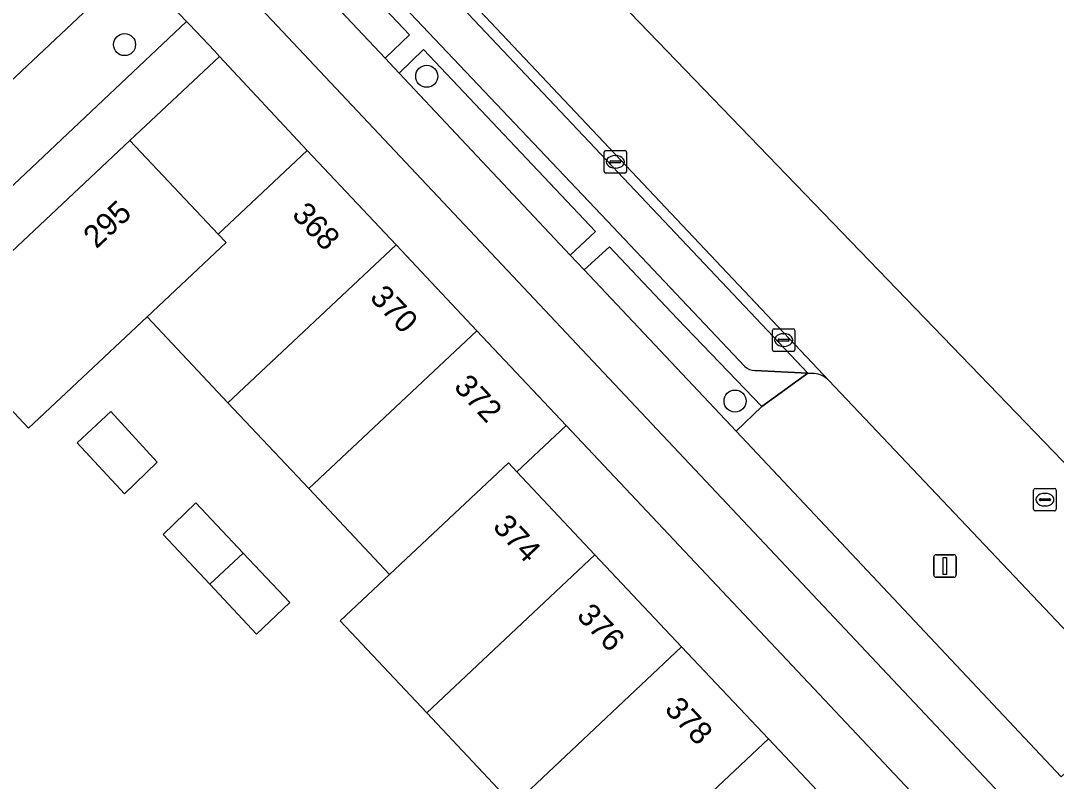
# Model space of a CAD drawing. Extents: x 162542 to 163147, y 380779 to 381521.
# Drawn here: x 162955.24 to 163001.13, y 381368.53 to 381402.23 of the extents above; entities that cross this region are included whole.
import ezdxf

# ---------------------------------------------------------------- set-up
doc = ezdxf.new("R2010")
doc.units = 0
for name, color, linetype in [('IMGEO_Berm_groen', 7, 'Continuous'), ('IMGEO_Berm_open', 7, 'Continuous'), ('IMGEO_Boom', 7, 'Continuous'), ('IMGEO_Erf', 7, 'Continuous'), ('IMGEO_Fietspad_gesloten', 7, 'Continuous'), ('IMGEO_Groenvoorziening', 7, 'Continuous'), ('IMGEO_Kolk', 7, 'Continuous'), ('IMGEO_Lichtmast', 7, 'Continuous'), ('IMGEO_Pand', 7, 'Continuous'), ('IMGEO_Pand_nummerreeks', 7, 'Continuous'), ('IMGEO_Parkeervlak_open', 7, 'Continuous'), ('IMGEO_Rijbaan_lokaal_gesloten', 7, 'Continuous'), ('IMGEO_Rijbaan_lokaal_open', 7, 'Continuous'), ('IMGEO_Rioolput', 7, 'Continuous'), ('IMGEO_Voetpad_open', 7, 'Continuous')]:
    doc.layers.add(name, color=color, linetype=linetype)

msp = doc.modelspace()

# ---------------------------------------------------------------- linework, layer by layer
at = {"layer": 'IMGEO_Berm_groen'}
for points in [[(162966.735, 381405.518), (162971.389, 381400.57), (162972.467, 381401.596), (162967.802, 381406.534)], [(162980.205, 381391.194), (162986.938, 381384.034), (162988.083, 381385.134), (162984.324, 381389.027), (162981.335, 381392.213)]]:
    msp.add_lwpolyline(points, close=True, dxfattribs=at)
at = {"layer": 'IMGEO_Berm_open'}
for points in [[(162981.223, 381393.359), (162967.597, 381407.742), (162966.037, 381406.271), (162966.735, 381405.518), (162967.802, 381406.534), (162972.467, 381401.596), (162971.389, 381400.57), (162972.014, 381399.906), (162973.089, 381400.959), (162980.715, 381392.888), (162979.592, 381391.847), (162980.205, 381391.194), (162981.335, 381392.213), (162984.324, 381389.027), (162988.083, 381385.134), (162990.12, 381386.604), (162987.769, 381386.727)], [(162987.332, 381386.91), (162981.223, 381393.359)]]:
    msp.add_lwpolyline(points, dxfattribs=at)
msp.add_arc((162987.773, 381387.351), 0.624, 224.9553, 269.6003, dxfattribs=at)
at = {"layer": 'IMGEO_Boom'}
for centre in [(162959.836, 381401.173), (162973.232, 381399.766), (162986.895, 381385.375)]:
    msp.add_circle(centre, 0.489, dxfattribs=at)
at = {"layer": 'IMGEO_Erf'}
for points in [[(162964.049, 381400.65), (162960.071, 381396.914), (162963.988, 381392.769), (162967.937, 381396.476)], [(162959.835, 381381.265), (162957.736, 381383.531), (162959.228, 381384.913), (162961.277, 381382.661)], [(162979.403, 381384.293), (162977.224, 381382.241), (162980.684, 381378.567), (162984.527, 381374.486), (162988.371, 381370.406), (162992.214, 381366.325), (162996.057, 381362.245), (162999.9, 381358.164), (163003.743, 381354.083), (163007.586, 381350.003), (163011.43, 381345.922), (163014.925, 381342.211), (163017.091, 381344.278)], [(162963.618, 381377.254), (162961.549, 381379.462), (162962.998, 381380.862), (162965.098, 381378.641), (162967.17, 381376.448), (162965.686, 381375.046)]]:
    msp.add_lwpolyline(points, close=True, dxfattribs=at)
msp.add_lwpolyline([(163003.983, 381338.909), (163000.14, 381342.989), (162996.484, 381346.871), (162993.944, 381344.479), (162990.08, 381348.581), (162992.619, 381350.974), (162992.453, 381351.15), (162988.61, 381355.231), (162984.767, 381359.312), (162980.924, 381363.392), (162977.08, 381367.473), (162973.237, 381371.553), (162969.394, 381375.634), (162971.576, 381377.683), (162967.998, 381381.493), (162964.421, 381385.303), (162960.843, 381389.113), (162955.58, 381384.17), (162951.325, 381388.701)], dxfattribs=at)
at = {"layer": 'IMGEO_Fietspad_gesloten'}
for points in [[(163001.343, 381368.717), (162986.938, 381384.034), (162980.205, 381391.194), (162979.592, 381391.847), (162972.014, 381399.906), (162971.389, 381400.57), (162966.735, 381405.518), (162966.037, 381406.271), (162956.091, 381417.005), (162952.639, 381420.664), (162952.016, 381421.325), (162944.429, 381429.366), (162943.811, 381430.021), (162937.221, 381437.006), (162936.606, 381437.658), (162929.498, 381445.191), (162928.874, 381445.853)], [(162964.015, 381404.795), (162964.692, 381404.043), (162999.586, 381366.961), (163029.021, 381335.741), (163031.061, 381333.507), (163031.58, 381332.883)]]:
    msp.add_lwpolyline(points, dxfattribs=at)
at = {"layer": 'IMGEO_Groenvoorziening'}
for points in [[(162962.582, 381402.201), (162960.24, 381404.678), (162943.864, 381389.281), (162946.196, 381386.74)], [(162972.014, 381399.906), (162979.592, 381391.847), (162980.715, 381392.888), (162973.089, 381400.959)]]:
    msp.add_lwpolyline(points, close=True, dxfattribs=at)
at = {"layer": 'IMGEO_Kolk'}
for p, q in [((162981.089, 381395.549), (162981.089, 381396.401)), ((162981.164, 381396.475), (162982.016, 381396.475)), ((162981.577, 381396.255), (162981.602, 381396.255)), ((162982.09, 381396.401), (162982.09, 381395.549)), ((162981.348, 381395.969), (162981.348, 381395.981)), ((162981.786, 381395.932), (162981.388, 381395.932)), ((162981.391, 381396.018), (162981.789, 381396.018)), ((162981.6, 381395.695), (162981.575, 381395.695)), ((162981.832, 381395.981), (162981.832, 381395.969)), ((162982.016, 381395.475), (162981.164, 381395.475)), ((162988.55, 381387.652), (162988.55, 381388.504)), ((162988.625, 381388.578), (162989.477, 381388.578)), ((162989.038, 381388.358), (162989.063, 381388.358)), ((162989.551, 381388.504), (162989.551, 381387.652)), ((162988.809, 381388.072), (162988.809, 381388.084)), ((162989.247, 381388.035), (162988.849, 381388.035)), ((162988.852, 381388.121), (162989.25, 381388.121)), ((162989.293, 381388.084), (162989.293, 381388.072)), ((162989.477, 381387.578), (162988.625, 381387.578)), ((162989.061, 381387.798), (162989.036, 381387.798))]:
    msp.add_line(p, q, dxfattribs=at)
for points in [[(162981.089, 381395.549), (162981.089, 381396.401)], [(162981.164, 381396.475), (162982.016, 381396.475)], [(162982.09, 381396.401), (162982.09, 381395.549)], [(162982.016, 381395.475), (162981.164, 381395.475)], [(162988.55, 381387.652), (162988.55, 381388.504)], [(162988.625, 381388.578), (162989.477, 381388.578)], [(162989.551, 381388.504), (162989.551, 381387.652)], [(162989.477, 381387.578), (162988.625, 381387.578)]]:
    msp.add_lwpolyline(points, dxfattribs=at)
for centre, radius, start, end in [((162981.166, 381396.399), 0.0765, 91.552, 178.448), ((162981.166, 381396.399), 0.0765, 91.552, 178.448), ((162982.014, 381396.399), 0.0765, 1.552, 88.448), ((162982.014, 381396.399), 0.0765, 1.552, 88.448), ((162981.388, 381395.978), 0.0403, 85.8775, 175.7526), ((162981.385, 381395.968), 0.0366, 178.938, 274.7102), ((162981.789, 381395.975), 0.043, 264.8664, 352.4533), ((162981.793, 381395.98), 0.0386, 1.7309, 96.639), ((162981.166, 381395.551), 0.0765, 181.552, 268.448), ((162981.166, 381395.551), 0.0765, 181.552, 268.448), ((162982.014, 381395.551), 0.0765, 271.552, 358.448), ((162982.014, 381395.551), 0.0765, 271.552, 358.448), ((162988.627, 381388.502), 0.0765, 91.552, 178.448), ((162988.627, 381388.502), 0.0765, 91.552, 178.448), ((162989.475, 381388.502), 0.0765, 1.552, 88.448), ((162989.475, 381388.502), 0.0765, 1.552, 88.448), ((162988.849, 381388.081), 0.0403, 85.8775, 175.7526), ((162988.846, 381388.071), 0.0366, 178.938, 274.7102), ((162989.25, 381388.078), 0.043, 264.8664, 352.4533), ((162989.254, 381388.083), 0.0386, 1.7309, 96.639), ((162988.627, 381387.654), 0.0765, 181.552, 268.448), ((162988.627, 381387.654), 0.0765, 181.552, 268.448), ((162989.475, 381387.654), 0.0765, 271.552, 358.448), ((162989.475, 381387.654), 0.0765, 271.552, 358.448)]:
    msp.add_arc(centre, radius, start, end, dxfattribs=at)
for centre, major_axis, ratio, start_param, end_param in [((162981.576, 381395.975), (-0.387, 0.002), 0.722429, 4.712389, 7.853982), ((162981.601, 381395.975), (-0.39, 0.002), 0.717154, 1.570796, 4.712389), ((162989.037, 381388.078), (-0.387, 0.002), 0.722429, 4.712389, 7.853982), ((162989.062, 381388.078), (-0.39, 0.002), 0.717154, 1.570796, 4.712389)]:
    msp.add_ellipse(centre, major_axis=major_axis, ratio=ratio, start_param=start_param, end_param=end_param, dxfattribs=at)
at = {"layer": 'IMGEO_Lichtmast'}
for p, q in [((162995.699, 381377.666), (162995.699, 381378.466)), ((162995.699, 381378.466), (162995.699, 381377.666)), ((162995.799, 381378.566), (162996.589, 381378.566)), ((162996.589, 381378.566), (162995.799, 381378.566)), ((162996.689, 381378.466), (162996.689, 381377.666)), ((162996.689, 381377.666), (162996.689, 381378.466)), ((162996.589, 381377.566), (162995.799, 381377.566)), ((162995.799, 381377.566), (162996.589, 381377.566))]:
    msp.add_line(p, q, dxfattribs=at)
msp.add_lwpolyline([(162996.119, 381378.441), (162996.269, 381378.441), (162996.269, 381377.691), (162996.119, 381377.691), (162996.119, 381378.441)], dxfattribs=at)
for centre, start, end in [((162995.799, 381378.466), 90, 180), ((162995.799, 381378.466), 90, 180), ((162996.589, 381378.466), 0, 90), ((162996.589, 381378.466), 360, 90), ((162995.799, 381377.666), 180, 270), ((162995.799, 381377.666), 180, 270), ((162996.589, 381377.666), 270, 0), ((162996.589, 381377.666), 270, 0)]:
    msp.add_arc(centre, 0.1, start, end, dxfattribs=at)
at = {"layer": 'IMGEO_Pand'}
for points in [[(162964.34, 381392.397), (162963.988, 381392.769), (162960.071, 381396.914), (162951.325, 381388.701), (162955.58, 381384.17), (162960.843, 381389.113)], [(162971.869, 381392.298), (162967.937, 381396.476), (162963.988, 381392.769), (162964.34, 381392.397), (162960.843, 381389.113), (162964.421, 381385.303)], [(162975.451, 381388.492), (162971.869, 381392.298), (162964.421, 381385.303), (162967.998, 381381.493)], [(162975.451, 381388.492), (162967.998, 381381.493), (162971.576, 381377.683), (162976.851, 381382.637), (162977.224, 381382.241), (162979.403, 381384.293)], [(162957.736, 381383.531), (162959.835, 381381.265), (162961.277, 381382.661), (162959.228, 381384.913)], [(162980.684, 381378.567), (162977.224, 381382.241), (162976.851, 381382.637), (162971.576, 381377.683), (162969.394, 381375.634), (162973.237, 381371.553)], [(162961.549, 381379.462), (162963.618, 381377.254), (162965.098, 381378.641), (162962.998, 381380.862)], [(162965.098, 381378.641), (162963.618, 381377.254), (162965.686, 381375.046), (162967.17, 381376.448)], [(162984.527, 381374.486), (162980.684, 381378.567), (162973.237, 381371.553), (162977.08, 381367.473)], [(162988.371, 381370.406), (162984.527, 381374.486), (162977.08, 381367.473), (162980.924, 381363.392)], [(162992.214, 381366.325), (162988.371, 381370.406), (162980.924, 381363.392), (162984.767, 381359.312)]]:
    msp.add_lwpolyline(points, close=True, dxfattribs=at)
at = {"layer": 'IMGEO_Parkeervlak_open'}
for points in [[(162991.047, 381386.293), (162969.089, 381409.559)], [(162968.953, 381409.023), (162968.485, 381408.58), (162967.597, 381407.742), (162981.223, 381393.359), (162987.332, 381386.91)], [(162968.964, 381409.033), (162968.953, 381409.023), (162990.12, 381386.604), (162990.394, 381386.59)], [(162987.769, 381386.727), (162990.12, 381386.604), (162968.953, 381409.023)]]:
    msp.add_lwpolyline(points, dxfattribs=at)
for centre, radius, start, end in [((162987.773, 381387.351), 0.624, 224.9553, 269.6003), ((162990.337, 381385.597), 0.994, 44.3959, 86.6897)]:
    msp.add_arc(centre, radius, start, end, dxfattribs=at)
at = {"layer": 'IMGEO_Rijbaan_lokaal_gesloten'}
for points in [[(163141.564, 381223.918), (163141.714, 381223.722), (163141.716, 381223.732), (163143.693, 381232.736), (163074.793, 381306.702), (162967.157, 381418.214), (162963.914, 381421.653), (162887.11, 381503.092)], [(162894.784, 381488.107), (162915.056, 381466.638), (162958.147, 381421.118), (162959.133, 381420.073), (162960.647, 381418.489), (162968.965, 381409.691), (162969.089, 381409.559), (162991.047, 381386.293), (163004.055, 381372.57), (163015.298, 381360.715)]]:
    msp.add_lwpolyline(points, dxfattribs=at)
at = {"layer": 'IMGEO_Rijbaan_lokaal_open'}
msp.add_lwpolyline([(162943.819, 381389.239), (162943.864, 381389.281), (162960.24, 381404.678), (162959.9, 381405.039), (162957.739, 381407.337), (162957.068, 381408.051), (162940.774, 381392.711), (162940.694, 381392.636), (162939.806, 381392.787), (162925.674, 381379.501), (162925.9, 381379.284), (162924.124, 381377.568)], dxfattribs=at)
at = {"layer": 'IMGEO_Rioolput'}
for p, q in [((163000.129, 381380.58), (163000.129, 381381.432)), ((163000.204, 381381.506), (163001.056, 381381.506)), ((163001.13, 381381.432), (163001.13, 381380.58)), ((163000.388, 381381), (163000.388, 381381.012)), ((163000.826, 381380.963), (163000.428, 381380.963)), ((163000.431, 381381.049), (163000.829, 381381.049)), ((163000.617, 381381.286), (163000.642, 381381.286)), ((163000.872, 381381.012), (163000.872, 381381)), ((163001.056, 381380.506), (163000.204, 381380.506)), ((163000.64, 381380.726), (163000.615, 381380.726))]:
    msp.add_line(p, q, dxfattribs=at)
for points in [[(163000.129, 381380.58), (163000.129, 381381.432)], [(163000.204, 381381.506), (163001.056, 381381.506)], [(163001.13, 381381.432), (163001.13, 381380.58)], [(163001.056, 381380.506), (163000.204, 381380.506)]]:
    msp.add_lwpolyline(points, dxfattribs=at)
for centre, radius, start, end in [((163000.206, 381381.43), 0.0765, 91.552, 178.448), ((163000.206, 381381.43), 0.0765, 91.552, 178.448), ((163001.054, 381381.43), 0.0765, 1.552, 88.448), ((163001.054, 381381.43), 0.0765, 1.552, 88.448), ((163000.428, 381381.009), 0.0403, 85.8775, 175.7526), ((163000.425, 381380.999), 0.0366, 178.938, 274.7102), ((163000.829, 381381.006), 0.043, 264.8664, 352.4533), ((163000.833, 381381.011), 0.0386, 1.7309, 96.639), ((163000.206, 381380.582), 0.0765, 181.552, 268.448), ((163000.206, 381380.582), 0.0765, 181.552, 268.448), ((163001.054, 381380.582), 0.0765, 271.552, 358.448), ((163001.054, 381380.582), 0.0765, 271.552, 358.448)]:
    msp.add_arc(centre, radius, start, end, dxfattribs=at)
for centre, major_axis, ratio, start_param, end_param in [((163000.616, 381381.006), (-0.387, 0.002), 0.722429, 4.712389, 7.853982), ((163000.641, 381381.006), (-0.39, 0.002), 0.717154, 1.570796, 4.712389)]:
    msp.add_ellipse(centre, major_axis=major_axis, ratio=ratio, start_param=start_param, end_param=end_param, dxfattribs=at)
at = {"layer": 'IMGEO_Voetpad_open'}
for points in [[(162959.9, 381405.039), (162960.24, 381404.678), (162962.582, 381402.201), (162962.715, 381402.061), (162963.823, 381400.892), (162964.049, 381400.65), (162967.937, 381396.476), (162971.869, 381392.298), (162975.451, 381388.492), (162979.403, 381384.293), (163017.091, 381344.278)], [(163031.58, 381332.883), (163031.061, 381333.507), (163029.021, 381335.741), (162999.586, 381366.961), (162964.692, 381404.043), (162964.015, 381404.795)], [(162951.325, 381388.701), (162960.071, 381396.914), (162964.049, 381400.65), (162963.823, 381400.892), (162962.715, 381402.061), (162962.582, 381402.201), (162946.196, 381386.74)], [(162990.394, 381386.59), (162990.12, 381386.604), (162988.083, 381385.134), (162986.938, 381384.034), (163001.343, 381368.717), (163002.548, 381369.822), (163004.254, 381371.639), (163004.26, 381371.912)], [(163004.055, 381372.57), (162991.047, 381386.293)]]:
    msp.add_lwpolyline(points, dxfattribs=at)
msp.add_arc((162990.337, 381385.597), 0.994, 44.3959, 86.6897, dxfattribs=at)

# ---------------------------------------------------------------- texts
at = {"layer": 'IMGEO_Pand_nummerreeks'}
for s, rotation, p in [('295', 43.201, (162958.591, 381392.095)), ('368', 313.2638, (162967.21, 381393.6)), ('370', 313.2638, (162970.665, 381389.929)), ('372', 313.2638, (162974.39, 381385.971)), ('374', 313.281, (162976.114, 381379.773)), ('376', 313.281, (162979.834, 381375.824)), ('378', 313.281, (162983.731, 381371.686))]:
    msp.add_text(s, height=1, rotation=rotation, dxfattribs=at).set_placement(p)

doc.saveas('drawing.dxf')
